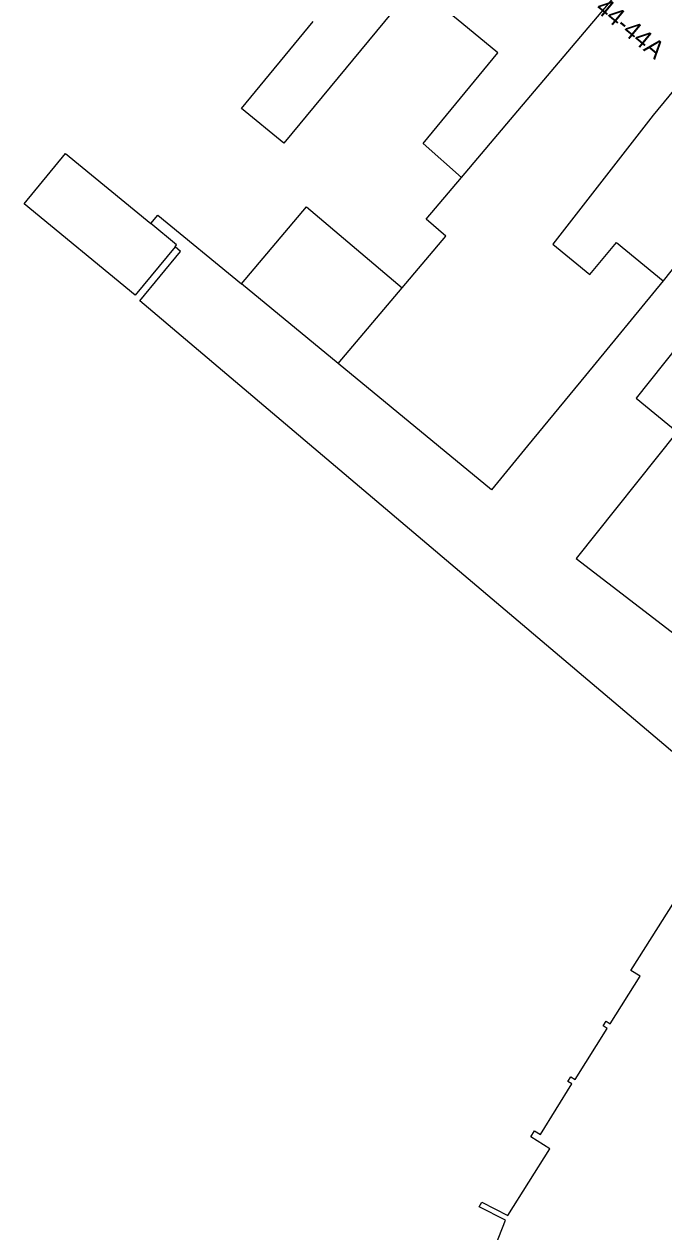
# Model space of a CAD drawing. Extents: x 158352 to 159489, y 383828 to 384597.
# Drawn here: x 159220.6 to 159255.7, y 384188.9 to 384255 of the extents above; entities that cross this region are included whole.
import ezdxf

# ---------------------------------------------------------------- set-up
doc = ezdxf.new("R2010")
doc.units = 0
for name, color, linetype in [('IMGEO_Pand', 7, 'Continuous'), ('IMGEO_Pand_nummerreeks', 7, 'Continuous'), ('IMGEO_Rijbaan_lokaal_open', 7, 'Continuous')]:
    doc.layers.add(name, color=color, linetype=linetype)

msp = doc.modelspace()

# ---------------------------------------------------------------- linework, layer by layer
at = {"layer": 'IMGEO_Pand'}
for points in [[(159244.582, 384246.595), (159247.46, 384250), (159254.252, 384258.035)], [(159244.596, 384255.042), (159242.027, 384257.164), (159234.851, 384248.477), (159232.54, 384250.379), (159236.456, 384255.128)], [(159244.582, 384246.595), (159242.489, 384248.455), (159246.569, 384253.413), (159244.596, 384255.042)], [(159259.175, 384254.496), (159258.391, 384253.548), (159258.158, 384253.74), (159255.071, 384250), (159249.585, 384242.945), (159251.614, 384241.277), (159253.062, 384243.037), (159255.624, 384240.93)], [(159228.9, 384242.794), (159226.721, 384240.149), (159220.641, 384245.159), (159222.909, 384247.912), (159227.572, 384244.07)], [(159241.328, 384240.553), (159243.726, 384243.387), (159242.649, 384244.309), (159244.582, 384246.595)], [(159232.532, 384240.77), (159236.096, 384244.986), (159241.328, 384240.553)], [(159228.9, 384242.794), (159228.989, 384242.902), (159227.572, 384244.07)], [(159237.823, 384236.41), (159232.532, 384240.77)], [(159255.624, 384240.93), (159251.367, 384235.752), (159248.192, 384231.89), (159246.22, 384229.492), (159237.823, 384236.41)], [(159237.823, 384236.41), (159241.328, 384240.553)], [(159245.418, 384185.502), (159246.992, 384189.503), (159245.554, 384190.217), (159245.695, 384190.487), (159247.114, 384189.749), (159249.426, 384193.4), (159248.376, 384194.066), (159248.579, 384194.392), (159248.902, 384194.192), (159250.632, 384196.956), (159250.406, 384197.096), (159250.569, 384197.351), (159250.805, 384197.2), (159252.557, 384199.996), (159252.331, 384200.135), (159252.495, 384200.391), (159252.731, 384200.24), (159254.364, 384202.858), (159253.861, 384203.168), (159254.328, 384203.918), (159258.101, 384209.885)]]:
    msp.add_lwpolyline(points, dxfattribs=at)
at = {"layer": 'IMGEO_Rijbaan_lokaal_open'}
for points in [[(159267.974, 384251.882), (159254.138, 384234.517), (159256.39, 384232.665), (159250.862, 384225.738), (159259.521, 384219.068), (159260.569, 384218.206), (159257.209, 384214.238), (159226.979, 384239.835), (159229.208, 384242.54), (159228.9, 384242.794)], [(159263.561, 384250.962), (159255.624, 384240.93)], [(159227.572, 384244.07), (159227.958, 384244.539), (159232.532, 384240.77)]]:
    msp.add_lwpolyline(points, dxfattribs=at)

# ---------------------------------------------------------------- texts
at = {"layer": 'IMGEO_Pand_nummerreeks'}
msp.add_text('44-44A', height=1, rotation=320.44513, dxfattribs=at).set_placement((159251.851, 384255.764))

doc.saveas('drawing.dxf')
